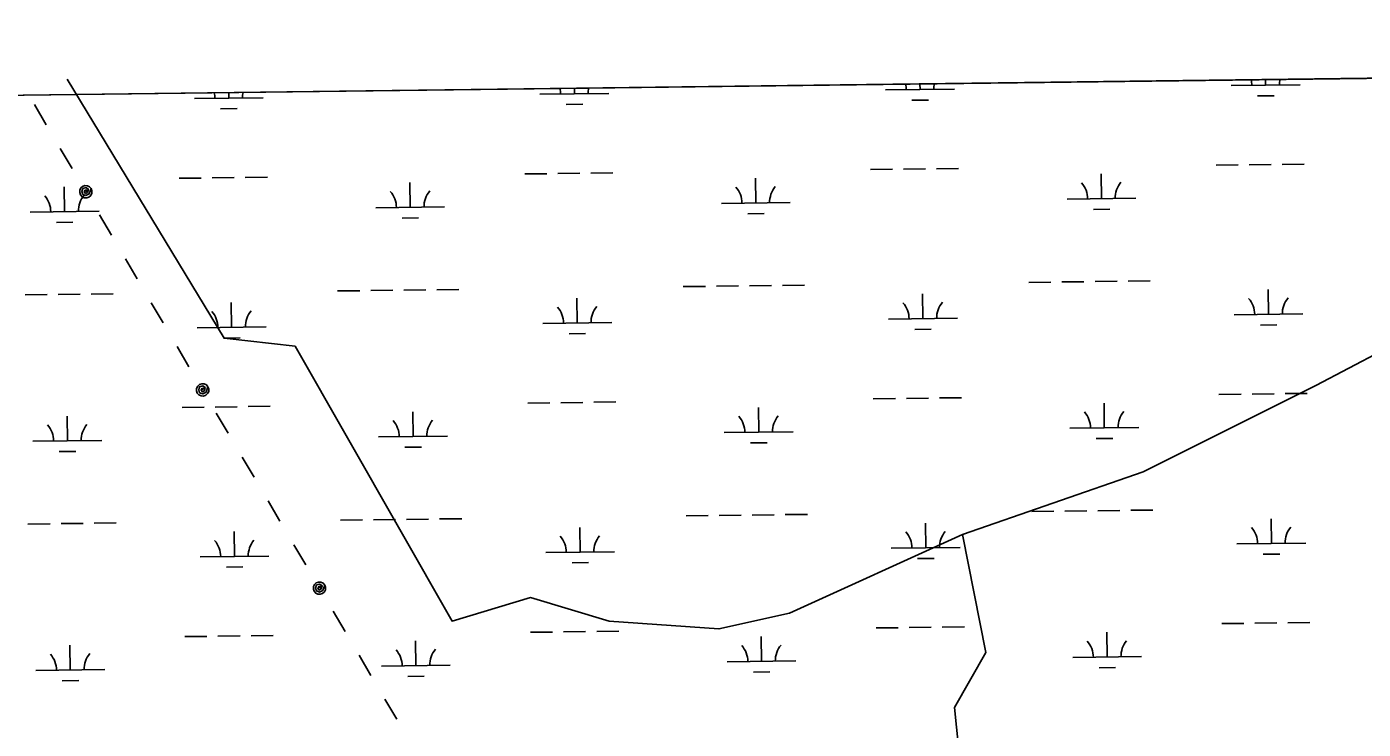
# Model space of a CAD drawing. Extents: x 3715084 to 3753216, y 488173 to 513963.
# Drawn here: x 3742881 to 3744821, y 511149 to 512168 of the extents above; entities that cross this region are included whole.
import ezdxf

# ---------------------------------------------------------------- set-up
doc = ezdxf.new("R2010")
doc.units = 0
for name, color, linetype in [('V-GRID-FRAM', 7, 'Continuous'), ('V-TOPO-SHOR', 7, 'Continuous'), ('V-UTIL-LINE', 7, 'Continuous'), ('V-WETL-SWMP', 7, 'Continuous')]:
    doc.layers.add(name, color=color, linetype=linetype)

msp = doc.modelspace()

# ---------------------------------------------------------------- linework, layer by layer
at = {"layer": 'V-GRID-FRAM'}
msp.add_lwpolyline([(3719350.3, 493590.7), (3719130.8, 511772.1), (3750813.3, 512168.5), (3751048.6, 493987.2), (3719350.3, 493590.7)], dxfattribs=at)
at = {"layer": 'V-TOPO-SHOR'}
for points in [[(3742723, 510519.1), (3744239.4, 511066.4), (3744228, 511180.4), (3744273.6, 511260.2), (3744239.4, 511431.3), (3744501.6, 511522.5), (3744752.4, 511647.9), (3744991.9, 511773.3), (3745162.9, 511841.7), (3745413.7, 511898.7), (3745584.8, 512001.3), (3745710.2, 512149.6)], [(3744239.4, 511431.3), (3743988.5, 511317.2), (3743885.9, 511294.4), (3743726.3, 511305.8), (3743612.3, 511340), (3743498.3, 511305.8), (3743270.3, 511704.9), (3743167.6, 511716.3), (3742939.6, 512092.5)]]:
    msp.add_lwpolyline(points, dxfattribs=at)
at = {"layer": 'V-UTIL-LINE'}
for points in [[(3742891.9, 512055.6), (3742909.1, 512026.3)], [(3742929.4, 511991.9), (3742946.7, 511962.6)], [(3742966.5, 511929), (3742967.7, 511931.6), (3742965.4, 511931.2), (3742964.3, 511928.7), (3742966.1, 511926.3), (3742969.1, 511927.9), (3742970.4, 511932.4), (3742966.9, 511934.9), (3742962.2, 511933.6), (3742960.8, 511929.2), (3742962.2, 511925), (3742966.7, 511923.3), (3742971.6, 511925.9), (3742974.3, 511933.6), (3742971.9, 511936.2), (3742968.8, 511937.7), (3742965.3, 511937.9), (3742961.9, 511936.8), (3742959.3, 511934.4), (3742957.8, 511931.3), (3742957.6, 511927.8), (3742958.8, 511924.4), (3742961.1, 511921.8), (3742964.3, 511920.3), (3742967.8, 511920.1), (3742971.1, 511921.3), (3742973.7, 511923.6), (3742975.2, 511926.8), (3742975.4, 511930.3), (3742974.3, 511933.6)], [(3742986.3, 511895.4), (3743003.6, 511866.1)], [(3743023.9, 511831.7), (3743041.2, 511802.4)], [(3743061.5, 511767.9), (3743078.8, 511738.6)], [(3743099.1, 511704.2), (3743116.3, 511674.9)], [(3743136.1, 511641.3), (3743137.4, 511643.9), (3743135.1, 511643.5), (3743134, 511641), (3743135.7, 511638.6), (3743138.7, 511640.2), (3743140, 511644.7), (3743136.5, 511647.2), (3743131.8, 511645.9), (3743130.5, 511641.5), (3743131.8, 511637.3), (3743136.4, 511635.6), (3743141.3, 511638.1), (3743143.9, 511645.9), (3743141.6, 511648.5), (3743138.4, 511650), (3743134.9, 511650.2), (3743131.6, 511649), (3743129, 511646.7), (3743127.4, 511643.5), (3743127.2, 511640), (3743128.4, 511636.7), (3743130.7, 511634.1), (3743133.9, 511632.6), (3743137.4, 511632.4), (3743140.7, 511633.5), (3743143.3, 511635.9), (3743144.9, 511639), (3743145.1, 511642.5), (3743143.9, 511645.9)], [(3743156, 511607.7), (3743173.2, 511578.4)], [(3743193.5, 511543.9), (3743210.8, 511514.7)], [(3743231.1, 511480.2), (3743248.4, 511450.9)], [(3743268.7, 511416.5), (3743286, 511387.2)], [(3743305.8, 511353.6), (3743307, 511356.2), (3743304.7, 511355.8), (3743303.6, 511353.3), (3743305.4, 511350.9), (3743308.4, 511352.5), (3743309.7, 511357), (3743306.2, 511359.4), (3743301.5, 511358.2), (3743300.1, 511353.8), (3743301.5, 511349.6), (3743306, 511347.9), (3743310.9, 511350.4), (3743313.5, 511358.1), (3743311.2, 511360.8), (3743308, 511362.3), (3743304.5, 511362.5), (3743301.2, 511361.3), (3743298.6, 511359), (3743297.1, 511355.8), (3743296.9, 511352.3), (3743298, 511349), (3743300.4, 511346.4), (3743303.5, 511344.9), (3743307, 511344.7), (3743310.4, 511345.8), (3743313, 511348.2), (3743314.5, 511351.3), (3743314.7, 511354.8), (3743313.5, 511358.1)], [(3743325.6, 511320), (3743342.9, 511290.7)], [(3743363.2, 511256.2), (3743380.4, 511226.9)], [(3743400.8, 511192.5), (3743418, 511163.2)]]:
    msp.add_lwpolyline(points, dxfattribs=at)
at = {"layer": 'V-WETL-SWMP'}
for p, q in [((3741912.8, 512057.1), (3750813.3, 512168.5)), ((3743676, 512071.2), (3743675.9, 512079.2)), ((3744127.8, 512076.8), (3744227.8, 512078)), ((3744177.8, 512077.4), (3744177.7, 512085.5)), ((3744629.7, 512083.1), (3744729.7, 512084.3)), ((3744679.7, 512083.7), (3744679.6, 512091.7)), ((3743124.1, 512064.3), (3743224.1, 512065.5)), ((3743174.1, 512064.9), (3743174, 512072.9)), ((3743626, 512070.5), (3743726, 512071.8)), ((3744166, 512061.8), (3744190, 512062.1)), ((3744667.9, 512068.1), (3744691.9, 512068.4)), ((3743162.3, 512049.3), (3743186.3, 512049.6)), ((3743664.1, 512055.6), (3743688.1, 512055.9)), ((3744105.9, 511961.1), (3744137.9, 511961.5)), ((3744153.9, 511961.7), (3744185.9, 511962.1)), ((3744201.9, 511962.3), (3744233.9, 511962.7)), ((3744607.7, 511967.4), (3744639.7, 511967.8)), ((3744655.7, 511968), (3744687.7, 511968.4)), ((3744703.7, 511968.6), (3744735.7, 511969)), ((3743102.1, 511948.5), (3743134.1, 511948.9)), ((3743150.1, 511949.1), (3743182.1, 511949.5)), ((3743198.1, 511949.7), (3743230.1, 511950.1)), ((3743437.5, 511906.3), (3743437.1, 511942.3)), ((3743604, 511954.8), (3743636, 511955.2)), ((3743652, 511955.4), (3743684, 511955.8)), ((3743700, 511956), (3743732, 511956.4)), ((3743939.4, 511912.6), (3743938.9, 511948.6)), ((3744441.3, 511918.8), (3744440.8, 511954.8)), ((3742935.7, 511900), (3742935.2, 511936)), ((3743387.5, 511905.7), (3743487.5, 511906.9)), ((3743889.4, 511911.9), (3743989.4, 511913.2)), ((3744391.3, 511918.2), (3744491.3, 511919.5)), ((3744429.5, 511903.3), (3744453.5, 511903.6)), ((3742885.7, 511899.4), (3742985.7, 511900.6)), ((3742923.9, 511884.4), (3742947.8, 511884.7)), ((3743425.7, 511890.7), (3743449.7, 511891)), ((3743927.6, 511897), (3743951.6, 511897.3)), ((3743428.2, 511786.1), (3743460.2, 511786.5)), ((3743476.2, 511786.7), (3743508.2, 511787.1)), ((3743834.1, 511791.2), (3743866.1, 511791.6)), ((3743882.1, 511791.8), (3743914.1, 511792.2)), ((3743930.1, 511792.4), (3743962, 511792.8)), ((3743978, 511793), (3744010, 511793.4)), ((3744335.9, 511797.4), (3744367.9, 511797.8)), ((3744383.9, 511798), (3744415.9, 511798.4)), ((3744431.9, 511798.6), (3744463.9, 511799)), ((3744479.9, 511799.2), (3744511.9, 511799.6)), ((3744683.9, 511751), (3744683.4, 511787)), ((3742878.3, 511779.2), (3742910.3, 511779.6)), ((3742926.3, 511779.8), (3742958.3, 511780.2)), ((3742974.3, 511780.4), (3743006.3, 511780.8)), ((3743178.2, 511732.2), (3743177.8, 511768.2)), ((3743332.2, 511784.9), (3743364.2, 511785.3)), ((3743380.2, 511785.5), (3743412.2, 511785.9)), ((3743680.1, 511738.5), (3743679.7, 511774.5)), ((3744182, 511744.8), (3744181.5, 511780.8)), ((3744633.9, 511750.4), (3744733.8, 511751.7)), ((3743128.2, 511731.6), (3743228.2, 511732.9)), ((3743630.1, 511737.9), (3743730.1, 511739.1)), ((3744132, 511744.1), (3744232, 511745.4)), ((3744170.2, 511729.2), (3744194.2, 511729.5)), ((3744672, 511735.5), (3744696, 511735.8)), ((3743166.4, 511716.6), (3743190.4, 511716.9)), ((3743668.3, 511722.9), (3743692.3, 511723.2)), ((3744611.9, 511634.7), (3744643.9, 511635.1)), ((3744659.9, 511635.3), (3744691.9, 511635.7)), ((3744707.9, 511635.9), (3744739.9, 511636.3)), ((3743106.3, 511615.9), (3743138.3, 511616.3)), ((3743154.3, 511616.5), (3743186.3, 511616.9)), ((3743202.3, 511617.1), (3743234.3, 511617.5)), ((3743608.2, 511622.2), (3743640.2, 511622.6)), ((3743656.1, 511622.8), (3743688.1, 511623.2)), ((3743704.1, 511623.4), (3743736.1, 511623.8)), ((3743943.6, 511579.9), (3743943.1, 511615.9)), ((3744110, 511628.4), (3744142, 511628.8)), ((3744158, 511629), (3744190, 511629.4)), ((3744206, 511629.6), (3744238, 511630)), ((3744445.4, 511586.2), (3744445, 511622.2)), ((3742939.8, 511567.4), (3742939.4, 511603.4)), ((3743441.7, 511573.6), (3743441.2, 511609.6)), ((3743391.7, 511573), (3743491.7, 511574.3)), ((3743893.6, 511579.3), (3743993.5, 511580.5)), ((3744395.4, 511585.6), (3744495.4, 511586.8)), ((3742889.8, 511566.8), (3742989.8, 511568)), ((3743429.9, 511558.1), (3743453.9, 511558.4)), ((3743931.7, 511564.3), (3743955.7, 511564.6)), ((3744433.6, 511570.6), (3744457.6, 511570.9)), ((3742928, 511551.8), (3742952, 511552.1)), ((3743838.2, 511458.5), (3743870.2, 511458.9)), ((3743886.2, 511459.1), (3743918.2, 511459.5)), ((3743934.2, 511459.7), (3743966.2, 511460.1)), ((3743982.2, 511460.3), (3744014.2, 511460.7)), ((3744340.1, 511464.8), (3744372.1, 511465.2)), ((3744388.1, 511465.4), (3744420.1, 511465.8)), ((3744436.1, 511466), (3744468.1, 511466.4)), ((3744484.1, 511466.6), (3744516.1, 511467)), ((3742882.5, 511446.6), (3742914.5, 511447)), ((3742930.5, 511447.2), (3742962.5, 511447.6)), ((3742978.5, 511447.8), (3743010.5, 511448.2)), ((3743336.3, 511452.3), (3743368.3, 511452.7)), ((3743384.3, 511452.9), (3743416.3, 511453.2)), ((3743432.3, 511453.4), (3743464.3, 511453.8)), ((3743480.3, 511454), (3743512.3, 511454.4)), ((3743684.3, 511405.9), (3743683.8, 511441.8)), ((3744186.1, 511412.1), (3744185.7, 511448.1)), ((3744688, 511418.4), (3744687.6, 511454.4)), ((3743182.4, 511399.6), (3743182, 511435.6)), ((3744638, 511417.8), (3744738, 511419)), ((3743132.4, 511399), (3743232.4, 511400.2)), ((3743634.3, 511405.2), (3743734.3, 511406.5)), ((3744136.1, 511411.5), (3744236.1, 511412.7)), ((3744676.2, 511402.8), (3744700.2, 511403.1)), ((3743170.6, 511384), (3743194.6, 511384.3)), ((3743672.5, 511390.3), (3743696.5, 511390.6)), ((3744174.3, 511396.5), (3744198.3, 511396.8)), ((3744616, 511302.1), (3744648, 511302.5)), ((3744664, 511302.7), (3744696, 511303.1)), ((3744712, 511303.3), (3744744, 511303.7)), ((3743110.4, 511283.2), (3743142.4, 511283.6)), ((3743158.4, 511283.8), (3743190.4, 511284.2)), ((3743206.4, 511284.4), (3743238.4, 511284.8)), ((3743612.3, 511289.5), (3743644.3, 511289.9)), ((3743660.3, 511290.1), (3743692.3, 511290.5)), ((3743708.3, 511290.7), (3743740.3, 511291.1)), ((3743947.7, 511247.3), (3743947.3, 511283.3)), ((3744114.2, 511295.8), (3744146.2, 511296.2)), ((3744162.2, 511296.4), (3744194.2, 511296.8)), ((3744210.2, 511297), (3744242.2, 511297.4)), ((3744449.6, 511253.5), (3744449.1, 511289.5)), ((3742944, 511234.7), (3742943.5, 511270.7)), ((3743445.8, 511241), (3743445.4, 511277)), ((3743897.7, 511246.6), (3743997.7, 511247.9)), ((3744399.6, 511252.9), (3744499.6, 511254.2)), ((3742894, 511234.1), (3742994, 511235.4)), ((3743395.8, 511240.4), (3743495.8, 511241.6)), ((3743434, 511225.4), (3743458, 511225.7)), ((3743935.9, 511231.7), (3743959.9, 511232)), ((3744437.8, 511238), (3744461.8, 511238.3)), ((3742932.2, 511219.1), (3742956.2, 511219.4))]:
    msp.add_line(p, q, dxfattribs=at)
for centre, start, end in [((3743620.7, 512070.9), 359.9442, 13.09), ((3743731.2, 512072.3), 168.3411, 181.4878), ((3744122.6, 512077.2), 359.9442, 13.1), ((3744233.1, 512078.6), 168.3312, 181.4878), ((3744624.4, 512083.5), 359.9442, 13.11), ((3744734.9, 512084.9), 168.3212, 181.4878), ((3743118.8, 512064.7), 359.9442, 13.0801), ((3743229.3, 512066), 168.3511, 181.4878), ((3744386, 511918.6), 359.9442, 41.4878), ((3744496.5, 511920), 139.9442, 181.4878), ((3742880.4, 511899.8), 359.9442, 41.4878), ((3742990.9, 511901.2), 139.9442, 181.4878), ((3743382.3, 511906.1), 359.9442, 41.4878), ((3743492.8, 511907.5), 139.9442, 181.4878), ((3743884.1, 511912.4), 359.9442, 41.4878), ((3743994.6, 511913.7), 139.9442, 181.4878), ((3744126.7, 511744.6), 359.9442, 41.4878), ((3744237.2, 511745.9), 139.9442, 181.4878), ((3744628.6, 511750.8), 359.9442, 41.4878), ((3744739.1, 511752.2), 139.9442, 181.4878), ((3743123, 511732), 359.9442, 41.4878), ((3743233.5, 511733.4), 139.9442, 181.4878), ((3743624.9, 511738.3), 359.9442, 41.4878), ((3743735.3, 511739.7), 139.9442, 181.4878), ((3743386.4, 511573.4), 359.9442, 41.4878), ((3743496.9, 511574.8), 139.9442, 181.4878), ((3743888.3, 511579.7), 359.9442, 41.4878), ((3743998.8, 511581.1), 139.9442, 181.4878), ((3744390.2, 511586), 359.9442, 41.4878), ((3744500.7, 511587.4), 139.9442, 181.4878), ((3742884.6, 511567.2), 359.9442, 41.4878), ((3742995, 511568.5), 139.9442, 181.4878), ((3744632.8, 511418.2), 359.9442, 41.4878), ((3744743.2, 511419.6), 139.9442, 181.4878), ((3743127.2, 511399.4), 359.9442, 41.4878), ((3743237.6, 511400.7), 139.9442, 181.4878), ((3743629, 511405.6), 359.9442, 41.4878), ((3743739.5, 511407), 139.9442, 181.4878), ((3744130.9, 511411.9), 359.9442, 41.4878), ((3744241.4, 511413.3), 139.9442, 181.4878), ((3743390.6, 511240.8), 359.9442, 41.4878), ((3743501.1, 511242.2), 139.9442, 181.4878), ((3743892.5, 511247.1), 359.9442, 41.4878), ((3744002.9, 511248.4), 139.9442, 181.4878), ((3744394.3, 511253.3), 359.9442, 41.4878), ((3744504.8, 511254.7), 139.9442, 181.4878), ((3742888.7, 511234.5), 359.9442, 41.4878), ((3742999.2, 511235.9), 139.9442, 181.4878)]:
    msp.add_arc(centre, 35.2, start, end, dxfattribs=at)

doc.saveas('drawing.dxf')
